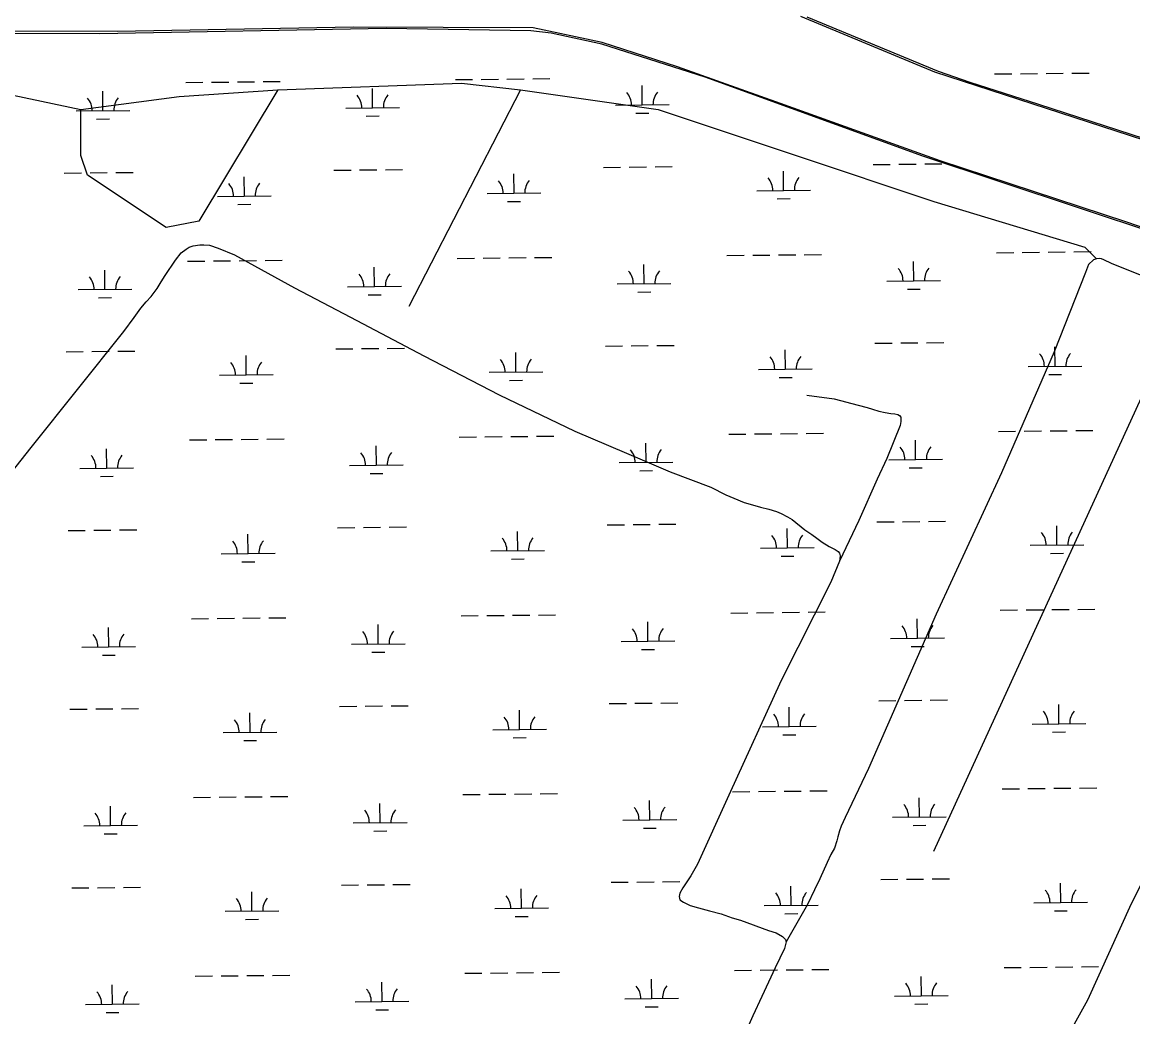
# Model space of a CAD drawing. Extents: x 3734862 to 3772949, y 391520 to 417239.
# Drawn here: x 3742033 to 3744100, y 412498 to 414349 of the extents above; entities that cross this region are included whole.
import ezdxf

# ---------------------------------------------------------------- set-up
doc = ezdxf.new("R2010")
doc.units = 0
doc.layers.add('V-TOPO-SHOR', color=7, linetype='Continuous')
doc.layers.add('V-WETL-SWMP', color=7, linetype='Continuous')

msp = doc.modelspace()

# ---------------------------------------------------------------- linework, layer by layer
at = {"layer": 'V-TOPO-SHOR'}
for p, q in [((3743481.5, 414359.5), (3743730.9, 414256.1)), ((3742649, 414339.3), (3742210, 414331.1)), ((3742983.6, 414338.2), (3742649, 414339.3)), ((3743112.4, 414310.9), (3742983.6, 414338.2)), ((3742210, 414331.1), (3741963.6, 414332.2)), ((3743252.3, 414265.2), (3743112.4, 414310.9)), ((3743444, 414197.3), (3743252.3, 414265.2)), ((3743730.9, 414256.1), (3744269.3, 414080.7)), ((3742960, 414222.7), (3742752.4, 413819.7)), ((3743741.1, 414090.8), (3743444, 414197.3)), ((3744088.9, 413976.3), (3743741.1, 414090.8)), ((3744977.1, 413667), (3744088.9, 413976.3)), ((3743729.5, 412806), (3744193.6, 413819.7))]:
    msp.add_line(p, q, dxfattribs=at)
for points in [[(3741398.3, 414219.4), (3741714.3, 414222.7), (3741909.7, 414235), (3742141.8, 414186.1), (3742325, 414210.5), (3742508.2, 414222.7), (3742850.1, 414235), (3742960, 414222.7), (3743216.5, 414186.1), (3743473, 414100.6), (3743729.5, 414015.1), (3744010.4, 413929.6), (3744032.3, 413908.4)], [(3742508.2, 414222.7), (3742361.6, 413978.5), (3742300.5, 413966.3), (3742154, 414064), (3742141.8, 414100.6), (3742141.8, 414161.7), (3742141.8, 414186.1)], [(3741913.6, 413385.5), (3742049.3, 413557), (3742222, 413772.7), (3742240.9, 413799.2), (3742253.5, 413816.1), (3742263.1, 413828.1), (3742272.5, 413838.1), (3742283.7, 413852.8), (3742291.5, 413865.6), (3742298.6, 413877.1), (3742318.1, 413905.8), (3742328.7, 413919.3), (3742338, 413926), (3742343.3, 413929.7), (3742351, 413932.1), (3742363, 413934.2), (3742370.5, 413934.3), (3742381.4, 413933.4), (3742397.4, 413928), (3742427.6, 413915.4), (3742539.3, 413854.3), (3742643.8, 413799.3), (3742780.3, 413727.9), (3742920.4, 413654.9), (3743061.6, 413587.3), (3743186.9, 413533.9), (3743238.5, 413511.9), (3743314.5, 413483.2), (3743342.5, 413469), (3743357.3, 413462.7), (3743376.3, 413454.8), (3743391.9, 413450.2), (3743407.2, 413445.8), (3743422.6, 413442.2), (3743436.8, 413438.1), (3743445.6, 413434), (3743457.4, 413428), (3743465.8, 413422.9), (3743489.6, 413403.9), (3743502.2, 413395.1), (3743511.7, 413388.1), (3743521.9, 413380.7), (3743534.9, 413372.8), (3743545.8, 413367.1), (3743551.5, 413363.7), (3743554.1, 413360.1), (3743555, 413355.2), (3743553.7, 413345.4), (3743538, 413306.3), (3743445.2, 413123.6), (3743348, 412909.8), (3743289.5, 412781.7), (3743277, 412760), (3743262.3, 412737.5), (3743256.5, 412727.8), (3743255.4, 412721.3), (3743256.9, 412715.1), (3743263.7, 412710.6), (3743276.3, 412704.9), (3743291.7, 412700.2), (3743312, 412694.7), (3743333.5, 412689.1), (3743354.1, 412681.9), (3743369.5, 412677.3), (3743422.1, 412658.3), (3743435.8, 412653.9), (3743447.8, 412647.1), (3743453.4, 412641.5), (3743454.5, 412636.8), (3743451.4, 412624.5), (3743434.5, 412588.5), (3743409.2, 412535), (3743392.5, 412499.4), (3743370.5, 412449)], [(3744177.4, 413852.1), (3744060.4, 413899.7), (3744046.2, 413906.2), (3744041.9, 413908), (3744038.2, 413908.5), (3744032.3, 413908.4), (3744026.6, 413906.1), (3744017.4, 413897.3), (3744011.7, 413883), (3743953.8, 413734.8), (3743855.7, 413510.1), (3743734.2, 413246.7), (3743608, 412959.6), (3743564.5, 412868.4), (3743556.8, 412852.3), (3743553.7, 412843.5), (3743550.8, 412832.4), (3743548.7, 412824.8), (3743544.6, 412811.1), (3743537.9, 412799.4), (3743531, 412784.9), (3743517.2, 412754.5), (3743507.5, 412733.9), (3743494.5, 412706.7), (3743454.5, 412636.8)], [(3743493.1, 413654.7), (3743544.3, 413647.8), (3743589, 413635.5), (3743605.4, 413631.3), (3743615.4, 413628.2), (3743627.4, 413624.5), (3743639, 413622), (3743649.5, 413620.4), (3743656.8, 413619.5), (3743662.4, 413618.5), (3743665.7, 413616.4), (3743668.2, 413613.3), (3743668.1, 413605.2), (3743666.6, 413598.2), (3743641.9, 413536.3), (3743624.2, 413498.1), (3743590.2, 413421.1), (3743553.7, 413345.4)], [(3744185.1, 412882.5), (3744096.7, 412707.6), (3744015.7, 412528.2), (3743963.1, 412433.4)]]:
    msp.add_lwpolyline(points, dxfattribs=at)
at = {"layer": 'V-WETL-SWMP'}
for p, q in [((3743738.2, 414256.5), (3743493.7, 414357.8)), ((3742177.2, 414326.9), (3741518.5, 414329.5)), ((3742710.3, 414337.1), (3742177.2, 414326.9)), ((3742979.4, 414332.7), (3742710.3, 414337.1)), ((3743017.2, 414328), (3742979.4, 414332.7)), ((3743111.6, 414307.5), (3743017.2, 414328)), ((3743304, 414246.2), (3743111.6, 414307.5)), ((3743797.4, 414236.6), (3743738.2, 414256.5)), ((3742337.1, 414236.4), (3742369.1, 414236.7)), ((3742385.1, 414236.9), (3742417.1, 414237.2)), ((3742433.1, 414237.4), (3742465.1, 414237.7)), ((3742481.1, 414237.9), (3742513.1, 414238.2)), ((3742839, 414241.7), (3742871, 414242)), ((3742887, 414242.2), (3742919, 414242.5)), ((3742935, 414242.7), (3742967, 414243)), ((3742983, 414243.2), (3743015, 414243.5)), ((3743708.8, 414099), (3743304, 414246.2)), ((3743925.2, 414195.2), (3743797.4, 414236.6)), ((3743842.7, 414252.2), (3743874.7, 414252.5)), ((3743890.7, 414252.7), (3743922.7, 414253)), ((3743938.7, 414253.2), (3743970.6, 414253.5)), ((3743986.6, 414253.7), (3744018.6, 414254)), ((3742183, 414184), (3742182.7, 414220)), ((3742684.9, 414189.3), (3742684.5, 414225.3)), ((3743186.8, 414194.6), (3743186.4, 414230.6)), ((3743136.8, 414194.1), (3743236.8, 414195.1)), ((3744263, 414085.6), (3743925.2, 414195.2)), ((3742133, 414183.5), (3742233, 414184.5)), ((3742634.9, 414188.8), (3742734.9, 414189.8)), ((3742673.1, 414173.7), (3742697.1, 414174)), ((3743175, 414179), (3743199, 414179.3)), ((3742171.2, 414168.4), (3742195.2, 414168.7)), ((3744300.7, 413902.6), (3743708.8, 414099)), ((3742612.7, 414073.1), (3742644.7, 414073.4)), ((3742660.7, 414073.6), (3742692.7, 414073.9)), ((3742708.7, 414074.1), (3742740.7, 414074.5)), ((3743114.6, 414078.4), (3743146.6, 414078.7)), ((3743162.6, 414078.9), (3743194.6, 414079.2)), ((3743210.6, 414079.4), (3743242.6, 414079.8)), ((3743449.9, 414035.5), (3743449.6, 414071.5)), ((3743616.5, 414083.7), (3743648.5, 414084)), ((3743664.5, 414084.2), (3743696.5, 414084.5)), ((3743712.5, 414084.7), (3743744.5, 414085.1)), ((3742110.9, 414067.8), (3742142.9, 414068.1)), ((3742158.9, 414068.3), (3742190.9, 414068.6)), ((3742206.9, 414068.8), (3742238.9, 414069.1)), ((3742446.2, 414024.9), (3742445.8, 414060.9)), ((3742948.1, 414030.2), (3742947.7, 414066.2)), ((3742898.1, 414029.7), (3742998, 414030.7)), ((3743399.9, 414035), (3743499.9, 414036)), ((3742396.2, 414024.4), (3742496.2, 414025.4)), ((3742434.3, 414009.4), (3742458.3, 414009.6)), ((3742936.2, 414014.7), (3742960.2, 414014.9)), ((3743438.1, 414020), (3743462.1, 414020.2)), ((3742340.6, 413903.7), (3742372.6, 413904.1)), ((3742388.6, 413904.2), (3742420.6, 413904.6)), ((3742436.6, 413904.7), (3742468.6, 413905.1)), ((3742484.6, 413905.2), (3742516.6, 413905.6)), ((3742842.5, 413909), (3742874.5, 413909.4)), ((3742890.5, 413909.5), (3742922.5, 413909.9)), ((3742938.5, 413910), (3742970.5, 413910.4)), ((3742986.5, 413910.5), (3743018.5, 413910.9)), ((3743344.4, 413914.3), (3743376.4, 413914.7)), ((3743392.4, 413914.8), (3743424.4, 413915.2)), ((3743440.4, 413915.3), (3743472.4, 413915.7)), ((3743488.4, 413915.8), (3743520.4, 413916.2)), ((3743846.2, 413919.6), (3743878.2, 413920)), ((3743894.2, 413920.1), (3743926.2, 413920.5)), ((3743942.2, 413920.6), (3743974.2, 413921)), ((3743990.2, 413921.1), (3744022.2, 413921.5)), ((3742186.6, 413851.3), (3742186.2, 413887.3)), ((3742688.4, 413856.6), (3742688.1, 413892.6)), ((3743190.3, 413861.9), (3743189.9, 413897.9)), ((3743692.2, 413867.2), (3743691.8, 413903.2)), ((3743642.2, 413866.7), (3743742.2, 413867.8)), ((3742136.6, 413850.8), (3742236.6, 413851.9)), ((3742638.4, 413856.1), (3742738.4, 413857.2)), ((3743140.3, 413861.4), (3743240.3, 413862.5)), ((3743178.5, 413846.4), (3743202.5, 413846.6)), ((3743680.4, 413851.7), (3743704.4, 413851.9)), ((3742174.7, 413835.8), (3742198.7, 413836)), ((3742676.6, 413841.1), (3742700.6, 413841.3)), ((3742616.3, 413740.4), (3742648.3, 413740.8)), ((3742664.3, 413741), (3742696.2, 413741.3)), ((3742712.2, 413741.5), (3742744.2, 413741.8)), ((3743118.1, 413745.7), (3743150.1, 413746.1)), ((3743166.1, 413746.3), (3743198.1, 413746.6)), ((3743214.1, 413746.8), (3743246.1, 413747.1)), ((3743453.4, 413702.9), (3743453.1, 413738.9)), ((3743620, 413751.1), (3743652, 413751.4)), ((3743668, 413751.6), (3743700, 413751.9)), ((3743716, 413752.1), (3743748, 413752.4)), ((3743955.3, 413708.2), (3743954.9, 413744.2)), ((3742114.4, 413735.1), (3742146.4, 413735.5)), ((3742162.4, 413735.7), (3742194.4, 413736)), ((3742210.4, 413736.2), (3742242.4, 413736.5)), ((3742449.7, 413692.3), (3742449.3, 413728.3)), ((3742951.6, 413697.6), (3742951.2, 413733.6)), ((3742901.6, 413697), (3743001.6, 413698.1)), ((3743403.5, 413702.3), (3743503.4, 413703.4)), ((3743905.3, 413707.6), (3744005.3, 413708.7)), ((3742399.7, 413691.7), (3742499.7, 413692.8)), ((3742437.9, 413676.7), (3742461.9, 413677)), ((3742939.7, 413682), (3742963.7, 413682.3)), ((3743441.6, 413687.3), (3743465.6, 413687.6)), ((3743943.5, 413692.6), (3743967.5, 413692.9)), ((3742846, 413576.4), (3742878, 413576.7)), ((3742894, 413576.9), (3742926, 413577.2)), ((3742942, 413577.4), (3742974, 413577.7)), ((3742990, 413577.9), (3743022, 413578.2)), ((3743347.9, 413581.7), (3743379.9, 413582)), ((3743395.9, 413582.2), (3743427.9, 413582.5)), ((3743443.9, 413582.7), (3743475.9, 413583)), ((3743491.9, 413583.2), (3743523.9, 413583.5)), ((3743849.8, 413587), (3743881.8, 413587.3)), ((3743897.8, 413587.5), (3743929.8, 413587.8)), ((3743945.8, 413588), (3743977.8, 413588.3)), ((3743993.8, 413588.5), (3744025.7, 413588.8)), ((3742190.1, 413518.7), (3742189.7, 413554.7)), ((3742344.1, 413571.1), (3742376.1, 413571.4)), ((3742392.1, 413571.6), (3742424.1, 413571.9)), ((3742440.1, 413572.1), (3742472.1, 413572.4)), ((3742488.1, 413572.6), (3742520.1, 413572.9)), ((3742692, 413524), (3742691.6, 413560)), ((3743193.8, 413529.3), (3743193.5, 413565.3)), ((3743695.7, 413534.6), (3743695.3, 413570.6)), ((3743645.7, 413534.1), (3743745.7, 413535.1)), ((3742140.1, 413518.2), (3742240.1, 413519.2)), ((3742642, 413523.5), (3742742, 413524.5)), ((3743143.8, 413528.8), (3743243.8, 413529.8)), ((3743182, 413513.7), (3743206, 413514)), ((3743683.9, 413519), (3743707.9, 413519.3)), ((3742178.2, 413503.1), (3742202.2, 413503.4)), ((3742680.1, 413508.4), (3742704.1, 413508.7)), ((3742619.8, 413407.8), (3742651.8, 413408.1)), ((3742667.8, 413408.3), (3742699.8, 413408.6)), ((3742715.8, 413408.8), (3742747.8, 413409.1)), ((3743121.6, 413413.1), (3743153.6, 413413.4)), ((3743169.6, 413413.6), (3743201.6, 413413.9)), ((3743217.6, 413414.1), (3743249.6, 413414.5)), ((3743623.5, 413418.4), (3743655.5, 413418.7)), ((3743671.5, 413418.9), (3743703.5, 413419.2)), ((3743719.5, 413419.4), (3743751.5, 413419.8)), ((3743958.8, 413375.5), (3743958.5, 413411.5)), ((3742117.9, 413402.5), (3742149.9, 413402.8)), ((3742165.9, 413403), (3742197.9, 413403.3)), ((3742213.9, 413403.5), (3742245.9, 413403.8)), ((3742453.2, 413359.6), (3742452.8, 413395.6)), ((3742955.1, 413364.9), (3742954.7, 413400.9)), ((3743457, 413370.2), (3743456.6, 413406.2)), ((3743407, 413369.7), (3743507, 413370.7)), ((3743908.8, 413375), (3744008.8, 413376)), ((3742403.2, 413359.1), (3742503.2, 413360.1)), ((3742905.1, 413364.4), (3743005.1, 413365.4)), ((3742943.2, 413349.4), (3742967.2, 413349.6)), ((3743445.1, 413354.7), (3743469.1, 413354.9)), ((3743947, 413360), (3743971, 413360.2)), ((3742441.4, 413344), (3742465.4, 413344.3)), ((3742849.5, 413243.7), (3742881.5, 413244.1)), ((3742897.5, 413244.2), (3742929.5, 413244.6)), ((3742945.5, 413244.7), (3742977.5, 413245.1)), ((3742993.5, 413245.2), (3743025.5, 413245.6)), ((3743351.4, 413249), (3743383.4, 413249.4)), ((3743399.4, 413249.5), (3743431.4, 413249.9)), ((3743447.4, 413250), (3743479.4, 413250.4)), ((3743495.4, 413250.5), (3743527.4, 413250.9)), ((3743853.3, 413254.3), (3743885.3, 413254.7)), ((3743901.3, 413254.8), (3743933.3, 413255.2)), ((3743949.3, 413255.3), (3743981.3, 413255.7)), ((3743997.3, 413255.8), (3744029.3, 413256.2)), ((3742193.6, 413186), (3742193.2, 413222)), ((3742347.6, 413238.4), (3742379.6, 413238.8)), ((3742395.6, 413238.9), (3742427.6, 413239.3)), ((3742443.6, 413239.4), (3742475.6, 413239.8)), ((3742491.6, 413239.9), (3742523.6, 413240.3)), ((3742695.5, 413191.3), (3742695.1, 413227.3)), ((3743197.3, 413196.6), (3743197, 413232.6)), ((3743699.2, 413201.9), (3743698.8, 413237.9)), ((3743649.2, 413201.4), (3743749.2, 413202.5)), ((3742143.6, 413185.5), (3742243.6, 413186.6)), ((3742645.5, 413190.8), (3742745.5, 413191.9)), ((3743147.4, 413196.1), (3743247.3, 413197.2)), ((3743185.5, 413181.1), (3743209.5, 413181.3)), ((3743687.4, 413186.4), (3743711.4, 413186.6)), ((3742181.8, 413170.5), (3742205.8, 413170.7)), ((3742683.6, 413175.8), (3742707.6, 413176)), ((3743125.2, 413080.4), (3743157.2, 413080.8)), ((3743173.2, 413081), (3743205.2, 413081.3)), ((3743221.2, 413081.5), (3743253.2, 413081.8)), ((3743627, 413085.7), (3743659, 413086.1)), ((3743675, 413086.3), (3743707, 413086.6)), ((3743723, 413086.8), (3743755, 413087.1)), ((3743962.4, 413042.9), (3743962, 413078.9)), ((3742121.4, 413069.8), (3742153.4, 413070.2)), ((3742169.4, 413070.4), (3742201.4, 413070.7)), ((3742217.4, 413070.9), (3742249.4, 413071.2)), ((3742456.7, 413027), (3742456.3, 413063)), ((3742623.3, 413075.1), (3742655.3, 413075.5)), ((3742671.3, 413075.7), (3742703.3, 413076)), ((3742719.3, 413076.2), (3742751.3, 413076.5)), ((3742958.6, 413032.3), (3742958.2, 413068.3)), ((3743460.5, 413037.6), (3743460.1, 413073.6)), ((3743410.5, 413037), (3743510.5, 413038.1)), ((3743912.4, 413042.3), (3744012.4, 413043.4)), ((3742406.7, 413026.4), (3742506.7, 413027.5)), ((3742908.6, 413031.7), (3743008.6, 413032.8)), ((3742946.8, 413016.7), (3742970.8, 413017)), ((3743448.6, 413022), (3743472.6, 413022.3)), ((3743950.5, 413027.3), (3743974.5, 413027.6)), ((3742444.9, 413011.4), (3742468.9, 413011.7)), ((3742901, 412911.6), (3742933, 412911.9)), ((3742949, 412912.1), (3742981, 412912.4)), ((3742997, 412912.6), (3743029, 412912.9)), ((3743354.9, 412916.4), (3743386.9, 412916.7)), ((3743402.9, 412916.9), (3743434.9, 412917.2)), ((3743450.9, 412917.4), (3743482.9, 412917.7)), ((3743498.9, 412917.9), (3743530.9, 412918.2)), ((3743856.8, 412921.7), (3743888.8, 412922)), ((3743904.8, 412922.2), (3743936.8, 412922.5)), ((3743952.8, 412922.7), (3743984.8, 412923)), ((3744000.8, 412923.2), (3744032.8, 412923.5)), ((3742351.2, 412905.8), (3742383.2, 412906.1)), ((3742399.2, 412906.3), (3742431.1, 412906.6)), ((3742447.1, 412906.8), (3742479.1, 412907.1)), ((3742495.1, 412907.3), (3742527.1, 412907.6)), ((3742699, 412858.7), (3742698.6, 412894.7)), ((3742853, 412911.1), (3742885, 412911.4)), ((3743200.9, 412864), (3743200.5, 412900)), ((3743702.7, 412869.3), (3743702.4, 412905.3)), ((3742197.1, 412853.4), (3742196.7, 412889.4)), ((3742147.1, 412852.9), (3742247.1, 412853.9)), ((3742649, 412858.2), (3742749, 412859.2)), ((3743150.9, 412863.5), (3743250.9, 412864.5)), ((3743652.7, 412868.8), (3743752.7, 412869.8)), ((3743690.9, 412853.7), (3743714.9, 412854)), ((3742185.3, 412837.8), (3742209.3, 412838.1)), ((3742687.2, 412843.1), (3742711.1, 412843.4)), ((3743189, 412848.4), (3743213, 412848.7)), ((3743128.7, 412747.8), (3743160.7, 412748.1)), ((3743176.7, 412748.3), (3743208.7, 412748.6)), ((3743224.7, 412748.8), (3743256.7, 412749.1)), ((3743630.6, 412753.1), (3743662.6, 412753.4)), ((3743678.6, 412753.6), (3743710.6, 412753.9)), ((3743726.6, 412754.1), (3743758.6, 412754.5)), ((3742124.9, 412737.2), (3742156.9, 412737.5)), ((3742172.9, 412737.7), (3742204.9, 412738)), ((3742220.9, 412738.2), (3742252.9, 412738.5)), ((3742460.2, 412694.3), (3742459.9, 412730.3)), ((3742626.8, 412742.5), (3742658.8, 412742.8)), ((3742674.8, 412743), (3742706.8, 412743.3)), ((3742722.8, 412743.5), (3742754.8, 412743.8)), ((3742962.1, 412699.6), (3742961.7, 412735.6)), ((3743464, 412704.9), (3743463.6, 412740.9)), ((3743965.9, 412710.2), (3743965.5, 412746.2)), ((3743414, 412704.4), (3743514, 412705.4)), ((3743915.9, 412709.7), (3744015.9, 412710.7)), ((3742410.2, 412693.8), (3742510.2, 412694.8)), ((3742912.1, 412699.1), (3743012.1, 412700.1)), ((3742950.3, 412684), (3742974.3, 412684.3)), ((3743452.2, 412689.4), (3743476.2, 412689.6)), ((3743954, 412694.7), (3743978, 412694.9)), ((3742448.4, 412678.7), (3742472.4, 412679)), ((3743358.4, 412583.7), (3743390.4, 412584.1)), ((3743406.4, 412584.2), (3743438.4, 412584.6)), ((3743454.4, 412584.7), (3743486.4, 412585.1)), ((3743502.4, 412585.2), (3743534.4, 412585.6)), ((3743860.3, 412589), (3743892.3, 412589.4)), ((3743908.3, 412589.5), (3743940.3, 412589.9)), ((3743956.3, 412590), (3743988.3, 412590.4)), ((3744004.3, 412590.5), (3744036.3, 412590.9)), ((3742354.7, 412573.1), (3742386.7, 412573.5)), ((3742402.7, 412573.6), (3742434.7, 412574)), ((3742450.7, 412574.1), (3742482.7, 412574.5)), ((3742498.7, 412574.6), (3742530.7, 412575)), ((3742702.5, 412526), (3742702.1, 412562)), ((3742856.6, 412578.4), (3742888.5, 412578.8)), ((3742904.5, 412578.9), (3742936.5, 412579.3)), ((3742952.5, 412579.4), (3742984.5, 412579.8)), ((3743000.5, 412579.9), (3743032.5, 412580.3)), ((3743204.4, 412531.3), (3743204, 412567.3)), ((3743706.3, 412536.6), (3743705.9, 412572.6)), ((3742200.6, 412520.7), (3742200.2, 412556.7)), ((3742150.6, 412520.2), (3742250.6, 412521.3)), ((3742652.5, 412525.5), (3742752.5, 412526.6)), ((3743154.4, 412530.8), (3743254.4, 412531.9)), ((3743656.3, 412536.1), (3743756.3, 412537.2)), ((3743694.4, 412521.1), (3743718.4, 412521.3)), ((3742188.8, 412505.2), (3742212.8, 412505.4)), ((3742690.7, 412510.5), (3742714.7, 412510.7)), ((3743192.5, 412515.8), (3743216.5, 412516))]:
    msp.add_line(p, q, dxfattribs=at)
for centre, start, end in [((3743131.6, 414194.5), 359.8334, 41.377), ((3743242, 414195.7), 139.8333, 181.377), ((3742127.8, 414183.9), 359.8334, 41.377), ((3742238.3, 414185.1), 139.8333, 181.377), ((3742629.7, 414189.2), 359.8334, 41.377), ((3742740.2, 414190.4), 139.8333, 181.377), ((3742501.4, 414026), 139.8333, 181.377), ((3742892.8, 414030.1), 359.8334, 41.377), ((3743003.3, 414031.3), 139.8333, 181.377), ((3743394.7, 414035.4), 359.8334, 41.377), ((3743505.2, 414036.6), 139.8333, 181.377), ((3742390.9, 414024.8), 359.8334, 41.377), ((3743135.1, 413861.8), 359.8334, 41.377), ((3743245.6, 413863), 139.8333, 181.377), ((3743637, 413867.1), 359.8334, 41.377), ((3743747.4, 413868.3), 139.8333, 181.377), ((3742131.3, 413851.2), 359.8334, 41.377), ((3742241.8, 413852.4), 139.8333, 181.377), ((3742633.2, 413856.5), 359.8334, 41.377), ((3742743.7, 413857.7), 139.8333, 181.377), ((3742896.3, 413697.4), 359.8334, 41.377), ((3743006.8, 413698.6), 139.8333, 181.377), ((3743398.2, 413702.8), 359.8334, 41.377), ((3743508.7, 413703.9), 139.8333, 181.377), ((3743900.1, 413708.1), 359.8334, 41.377), ((3744010.6, 413709.2), 139.8333, 181.377), ((3742394.4, 413692.1), 359.8334, 41.377), ((3742504.9, 413693.3), 139.8333, 181.377), ((3743249.1, 413530.4), 139.8333, 181.377), ((3743640.5, 413534.5), 359.8334, 41.377), ((3743750.9, 413535.7), 139.8333, 181.377), ((3742134.8, 413518.6), 359.8334, 41.377), ((3742245.3, 413519.8), 139.8333, 181.377), ((3742636.7, 413523.9), 359.8334, 41.377), ((3742747.2, 413525.1), 139.8333, 181.377), ((3743138.6, 413529.2), 359.8334, 41.377), ((3742899.8, 413364.8), 359.8334, 41.377), ((3743010.3, 413366), 139.8333, 181.377), ((3743401.7, 413370.1), 359.8334, 41.377), ((3743512.2, 413371.3), 139.8333, 181.377), ((3743903.6, 413375.4), 359.8334, 41.377), ((3744014.1, 413376.6), 139.8333, 181.377), ((3742398, 413359.5), 359.8334, 41.377), ((3742508.4, 413360.7), 139.8333, 181.377), ((3743644, 413201.8), 359.8334, 41.377), ((3743754.5, 413203), 139.8333, 181.377), ((3742138.3, 413185.9), 359.8334, 41.377), ((3742248.8, 413187.1), 139.8333, 181.377), ((3742640.2, 413191.2), 359.8334, 41.377), ((3742750.7, 413192.4), 139.8333, 181.377), ((3743142.1, 413196.5), 359.8334, 41.377), ((3743252.6, 413197.7), 139.8333, 181.377), ((3743405.2, 413037.4), 359.8334, 41.377), ((3743515.7, 413038.6), 139.8333, 181.377), ((3743907.1, 413042.8), 359.8334, 41.377), ((3744017.6, 413043.9), 139.8333, 181.377), ((3742401.5, 413026.8), 359.8334, 41.377), ((3742512, 413028), 139.8333, 181.377), ((3742903.4, 413032.1), 359.8334, 41.377), ((3743013.8, 413033.3), 139.8333, 181.377), ((3743647.5, 412869.2), 359.8334, 41.377), ((3743758, 412870.4), 139.8333, 181.377), ((3742141.9, 412853.3), 359.8334, 41.377), ((3742252.3, 412854.5), 139.8333, 181.377), ((3742643.7, 412858.6), 359.8334, 41.377), ((3742754.2, 412859.8), 139.8333, 181.377), ((3743145.6, 412863.9), 359.8334, 41.377), ((3743256.1, 412865.1), 139.8333, 181.377), ((3743408.8, 412704.8), 359.8334, 41.377), ((3743519.2, 412706), 139.8333, 181.377), ((3743910.6, 412710.1), 359.8334, 41.377), ((3744021.1, 412711.3), 139.8333, 181.377), ((3742405, 412694.2), 359.8334, 41.377), ((3742515.5, 412695.4), 139.8333, 181.377), ((3742906.9, 412699.5), 359.8334, 41.377), ((3743017.4, 412700.7), 139.8333, 181.377), ((3743761.5, 412537.7), 139.8333, 181.377), ((3742145.4, 412520.6), 359.8334, 41.377), ((3742255.9, 412521.8), 139.8333, 181.377), ((3742647.3, 412525.9), 359.8334, 41.377), ((3742757.7, 412527.1), 139.8333, 181.377), ((3743149.1, 412531.2), 359.8334, 41.377), ((3743259.6, 412532.4), 139.8333, 181.377), ((3743651, 412536.5), 359.8334, 41.377)]:
    msp.add_arc(centre, 35.2, start, end, dxfattribs=at)

doc.saveas('drawing.dxf')
